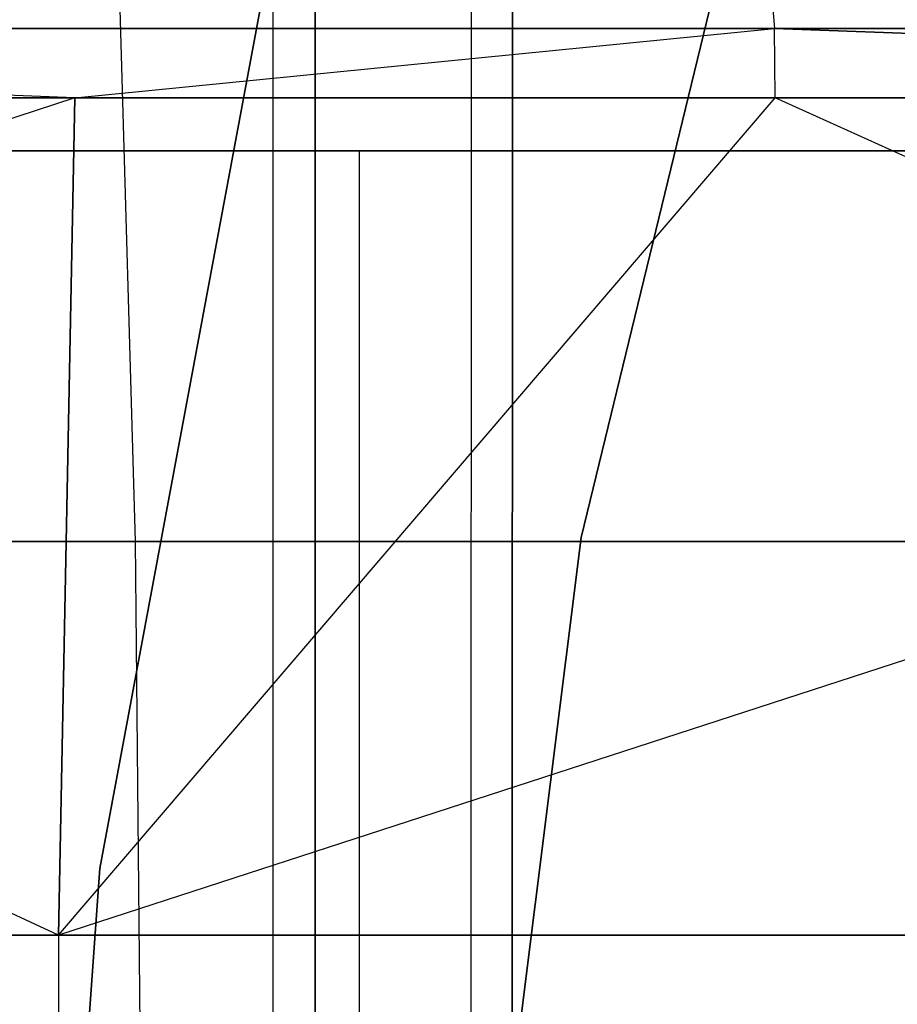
# Model space of a CAD drawing. Extents: x -172 to 172, y -29 to 28.
# Tile 343 of 656: x -27.49 to -24.39, y 1.38 to 4.86. Entities that reach past the tile are written whole.
import ezdxf

# ---------------------------------------------------------------- set-up
doc = ezdxf.new("R2010")
doc.units = 0
doc.header["$LTSCALE"] = 25.4
doc.layers.get('0').update_dxf_attribs({"linetype": 'CONTINUOUS'})

# ---------------------------------------------------------------- blocks, each defined once
blk = doc.blocks.new('RYFLO_AURA_STL')
at = {"color": 0}
for p, q in [((-26.5947, -7.3033, -1075.3376), (-26.593, 7.0967, -1075.3485)), ((-26.5947, -7.3033, -1075.3376), (-26.593, 7.0967, -1075.3485)), ((-26.5947, -7.3033, -1411.1626), (-26.593, 7.0967, -1411.1517)), ((-26.5947, -7.3033, -1411.1626), (-26.593, 7.0967, -1411.1517)), ((-25.8943, -7.3033, -1075.2281), (-25.8926, 7.0967, -1075.239)), ((-25.8943, -7.3033, -1075.2281), (-25.8926, 7.0967, -1075.239)), ((-25.8943, -7.3033, -1411.2721), (-25.8926, 7.0967, -1411.2612)), ((-25.8943, -7.3033, -1411.2721), (-25.8926, 7.0967, -1411.2612)), ((-26.446, -6.354, -1076.2766), (-26.4445, 6.146, -1076.286)), ((-26.446, -6.354, -1076.2766), (-26.4445, 6.146, -1076.286)), ((-26.4445, 6.146, -1410.2142), (-26.446, -6.354, -1410.2236)), ((-26.4445, 6.146, -1410.2142), (-26.446, -6.354, -1410.2236)), ((-25.7494, -6.354, -1076.1678), (-25.748, 6.146, -1076.1772)), ((-25.7494, -6.354, -1076.1678), (-25.748, 6.146, -1076.1772)), ((-25.748, 6.146, -1410.323), (-25.7494, -6.354, -1410.3324)), ((-25.748, 6.146, -1410.323), (-25.7494, -6.354, -1410.3324)), ((-25.5054, 3.029, 0), (-24.804, 5.9136, 0)), ((-24.804, 5.9136, -140), (-25.5054, 3.029, -140)), ((-24.804, 5.9136, -140), (-25.5054, 3.029, -140)), ((-25.5054, 3.029, 0), (-24.804, 5.9136, 0)), ((-27.0796, 3.0149, -1083.871), (-27.1614, 5.8599, -1083.3894)), ((-27.0796, 3.0149, -1083.871), (-27.1614, 5.8599, -1083.3894)), ((-27.0796, 3.0149, -1402.6293), (-27.1614, 5.8599, -1403.1108)), ((-27.0796, 3.0149, -1402.6293), (-27.1614, 5.8599, -1403.1108)), ((-24.8393, 5.0456, -1082.0737), (-24.8218, 4.8282, -1082.1873)), ((-24.8393, 5.0456, -1082.0737), (-24.8218, 4.8282, -1082.1873)), ((-24.8393, 5.0456, -1404.4265), (-24.8218, 4.8282, -1404.313)), ((-24.8393, 5.0456, -1404.4265), (-24.8218, 4.8282, -1404.313)), ((-26.6401, 4.8902, 0), (-27.2058, 1.8587, 0)), ((-27.2058, 1.8587, -140), (-26.6401, 4.8902, -140)), ((-26.6401, 4.8902, 0), (-27.2058, 1.8587, 0)), ((-27.2058, 1.8587, -140), (-26.6401, 4.8902, -140)), ((-27.2945, 4.5828, -1403.8942), (-33.7344, 4.8282, -1402.6846)), ((-33.7344, 4.8282, -1402.6846), (-24.8218, 4.8282, -1404.313)), ((-27.2945, 4.5828, -1403.8942), (-33.7344, 4.8282, -1402.6846)), ((-27.2945, 4.5828, -1082.6061), (-33.7344, 4.8282, -1083.8157)), ((-27.2945, 4.5828, -1082.6061), (-33.7344, 4.8282, -1083.8157)), ((-24.8218, 4.8282, -1082.1873), (-33.7344, 4.8282, -1083.8157)), ((-24.8218, 4.8282, -1082.1873), (-33.7344, 4.8282, -1083.8157)), ((-33.7344, 4.8282, -1402.6846), (-24.8218, 4.8282, -1404.313)), ((-27.2945, 4.5828, -1403.8942), (-24.8218, 4.8282, -1404.313)), ((-27.2945, 4.5828, -1403.8942), (-24.8218, 4.8282, -1404.313)), ((-27.2945, 4.5828, -1082.6061), (-24.8218, 4.8282, -1082.1873)), ((-27.2945, 4.5828, -1082.6061), (-24.8218, 4.8282, -1082.1873)), ((-18.2442, 4.5828, -1405.1719), (-24.8218, 4.8282, -1404.313)), ((-24.8218, 4.8282, -1404.313), (-15.8324, 4.8282, -1405.4435)), ((-24.819, 4.5828, -1404.2952), (-24.8218, 4.8282, -1404.313)), ((-18.2442, 4.5828, -1405.1719), (-24.8218, 4.8282, -1404.313)), ((-24.819, 4.5828, -1404.2952), (-24.8218, 4.8282, -1404.313)), ((-15.8324, 4.8282, -1081.0568), (-24.8218, 4.8282, -1082.1873)), ((-24.8218, 4.8282, -1082.1873), (-18.2442, 4.5828, -1081.3284)), ((-24.819, 4.5828, -1082.2051), (-24.8218, 4.8282, -1082.1873)), ((-24.819, 4.5828, -1082.2051), (-24.8218, 4.8282, -1082.1873)), ((-24.8218, 4.8282, -1082.1873), (-18.2442, 4.5828, -1081.3284)), ((-15.8324, 4.8282, -1081.0568), (-24.8218, 4.8282, -1082.1873)), ((-24.8218, 4.8282, -1404.313), (-15.8324, 4.8282, -1405.4435)), ((-27.2945, 4.5828, -1082.6061), (-36.336, 1.6231, -1084.0518)), ((-27.2945, 4.5828, -1082.6061), (-36.336, 1.6231, -1084.0518)), ((-27.2945, 4.5828, -1403.8942), (-33.7307, 4.5828, -1402.667)), ((-33.7307, 4.5828, -1083.8333), (-27.2945, 4.5828, -1082.6061)), ((-27.3525, 1.6231, -1404.2354), (-33.7307, 4.5828, -1402.667)), ((-27.2945, 4.5828, -1403.8942), (-33.7307, 4.5828, -1402.667)), ((-27.3525, 1.6231, -1404.2354), (-33.7307, 4.5828, -1402.667)), ((-33.7307, 4.5828, -1083.8333), (-27.2945, 4.5828, -1082.6061)), ((-27.2945, 4.5828, -1082.6061), (-27.3525, 1.6231, -1082.2649)), ((-27.3525, 1.6231, -1082.2649), (-24.819, 4.5828, -1082.2051)), ((-27.3525, 1.6231, -1404.2354), (-24.819, 4.5828, -1404.2952)), ((-27.3525, 1.6231, -1404.2354), (-24.819, 4.5828, -1404.2952)), ((-27.3525, 1.6231, -1404.2354), (-27.2945, 4.5828, -1403.8942)), ((-27.3525, 1.6231, -1404.2354), (-27.2945, 4.5828, -1403.8942)), ((-27.2945, 4.5828, -1082.6061), (-27.3525, 1.6231, -1082.2649)), ((-18.2442, 4.5828, -1081.3284), (-27.3525, 1.6231, -1082.2649)), ((-18.2442, 4.5828, -1081.3284), (-27.3525, 1.6231, -1082.2649)), ((-27.3525, 1.6231, -1082.2649), (-24.819, 4.5828, -1082.2051)), ((-24.819, 4.5828, -1404.2952), (-27.2945, 4.5828, -1403.8942)), ((-27.2945, 4.5828, -1082.6061), (-24.819, 4.5828, -1082.2051)), ((-27.2945, 4.5828, -1082.6061), (-24.819, 4.5828, -1082.2051)), ((-24.819, 4.5828, -1404.2952), (-27.2945, 4.5828, -1403.8942)), ((-18.2442, 4.5828, -1405.1719), (-24.819, 4.5828, -1404.2952)), ((-24.819, 4.5828, -1082.2051), (-18.2442, 4.5828, -1081.3284)), ((-18.2829, 1.6231, -1405.5157), (-24.819, 4.5828, -1404.2952)), ((-18.2442, 4.5828, -1405.1719), (-24.819, 4.5828, -1404.2952)), ((-18.2829, 1.6231, -1405.5157), (-24.819, 4.5828, -1404.2952)), ((-24.819, 4.5828, -1082.2051), (-18.2442, 4.5828, -1081.3284)), ((-26.4453, 4.396, -1076.2814), (-39.4639, 4.396, -1078.871)), ((-39.4639, 4.396, -1407.6293), (-26.4453, 4.396, -1410.2189)), ((-26.4453, 4.396, -1076.2814), (-39.4639, 4.396, -1078.871)), ((-39.4639, 4.396, -1407.6293), (-26.4453, 4.396, -1410.2189)), ((-39.2305, 4.396, -1079.8433), (-26.2888, 4.396, -1077.269)), ((-26.2888, 4.396, -1409.2312), (-39.2305, 4.396, -1406.657)), ((-26.2888, 4.396, -1409.2312), (-39.2305, 4.396, -1406.657)), ((-39.2305, 4.396, -1079.8433), (-26.2888, 4.396, -1077.269)), ((-13.2635, 4.396, -1074.7212), (-26.4453, 4.396, -1076.2814)), ((-26.4453, 4.396, -1076.2814), (-26.4453, -4.604, -1076.2814)), ((-26.4453, 4.396, -1076.2814), (-26.4453, -4.604, -1076.2814)), ((-26.4453, 4.396, -1410.2189), (-26.4453, -4.604, -1410.2189)), ((-26.4453, 4.396, -1410.2189), (-13.2635, 4.396, -1411.7791)), ((-26.4453, 4.396, -1410.2189), (-26.4453, -4.604, -1410.2189)), ((-13.2635, 4.396, -1074.7212), (-26.4453, 4.396, -1076.2814)), ((-26.4453, 4.396, -1410.2189), (-13.2635, 4.396, -1411.7791)), ((-26.2888, -4.604, -1077.269), (-26.2888, 4.396, -1077.269)), ((-26.2888, 4.396, -1077.269), (-13.1851, 4.396, -1075.7181)), ((-26.2888, -4.604, -1077.269), (-26.2888, 4.396, -1077.269)), ((-26.2888, -4.604, -1409.2312), (-26.2888, 4.396, -1409.2312)), ((-26.2888, -4.604, -1409.2312), (-26.2888, 4.396, -1409.2312)), ((-13.1851, 4.396, -1410.7821), (-26.2888, 4.396, -1409.2312)), ((-13.1851, 4.396, -1410.7821), (-26.2888, 4.396, -1409.2312)), ((-26.2888, 4.396, -1077.269), (-13.1851, 4.396, -1075.7181)), ((-25.8735, 0.0833, 0), (-25.5054, 3.029, 0)), ((-25.5054, 3.029, -140), (-25.8735, 0.0833, -140)), ((-25.5054, 3.029, -140), (-25.8735, 0.0833, -140)), ((-25.8735, 0.0833, 0), (-25.5054, 3.029, 0)), ((-25.5054, 3.029, -140), (-25.5054, 3.029, 0)), ((-25.5054, 3.029, -140), (-25.5054, 3.029, 0)), ((-27.0796, 3.0149, -1083.871), (-35.9735, 3.0149, -1085.64)), ((-35.9735, 3.0149, -1400.8602), (-27.0796, 3.0149, -1402.6293)), ((-27.0796, 3.0149, -1083.871), (-35.9735, 3.0149, -1085.64)), ((-35.9735, 3.0149, -1400.8602), (-27.0796, 3.0149, -1402.6293)), ((-18.1005, 3.0149, -1082.6033), (-27.0796, 3.0149, -1083.871)), ((-27.0796, 3.0149, -1402.6293), (-18.1005, 3.0149, -1403.897)), ((-27.0522, 0.133, -1084.0321), (-27.0796, 3.0149, -1083.871)), ((-18.1005, 3.0149, -1082.6033), (-27.0796, 3.0149, -1083.871)), ((-27.0522, 0.133, -1084.0321), (-27.0796, 3.0149, -1083.871)), ((-27.0522, 0.133, -1402.4681), (-27.0796, 3.0149, -1402.6293)), ((-27.0796, 3.0149, -1402.6293), (-18.1005, 3.0149, -1403.897)), ((-27.0522, 0.133, -1402.4681), (-27.0796, 3.0149, -1402.6293)), ((-27.2058, 1.8587, 0), (-27.4285, -1.2171, 0)), ((-27.4285, -1.2171, -140), (-27.2058, 1.8587, -140)), ((-27.2058, 1.8587, 0), (-27.4285, -1.2171, 0)), ((-27.4285, -1.2171, -140), (-27.2058, 1.8587, -140)), ((-27.2058, 1.8587, 0), (-27.2058, 1.8587, -140)), ((-27.2058, 1.8587, 0), (-27.2058, 1.8587, -140)), ((-36.336, 1.6231, -1402.4485), (-27.3525, 1.6231, -1404.2354)), ((-36.336, 1.6231, -1402.4485), (-27.3525, 1.6231, -1404.2354)), ((-27.3525, 1.6231, -1082.2649), (-36.336, 1.6231, -1084.0518)), ((-27.3525, 1.6231, -1082.2649), (-36.336, 1.6231, -1084.0518)), ((-27.3525, 1.6231, -1404.2354), (-27.3525, -1.3568, -1404.2355)), ((-27.3525, 1.6231, -1404.2354), (-18.2829, 1.6231, -1405.5157)), ((-27.3525, 1.6231, -1404.2354), (-27.3525, -1.3568, -1404.2355)), ((-27.3525, 1.6231, -1404.2354), (-18.2829, 1.6231, -1405.5157)), ((-27.3525, 1.6231, -1082.2649), (-27.3525, -1.3568, -1082.2648)), ((-18.2829, 1.6231, -1080.9845), (-27.3525, 1.6231, -1082.2649)), ((-27.3525, 1.6231, -1082.2649), (-27.3525, -1.3568, -1082.2648)), ((-18.2829, 1.6231, -1080.9845), (-27.3525, 1.6231, -1082.2649))]:
    blk.add_line(p, q, dxfattribs=at)

msp = doc.modelspace()

# ---------------------------------------------------------------- block references
at = {"color": 0}
msp.add_blockref('RYFLO_AURA_STL', (0, 0), dxfattribs=at)

doc.saveas('drawing.dxf')
